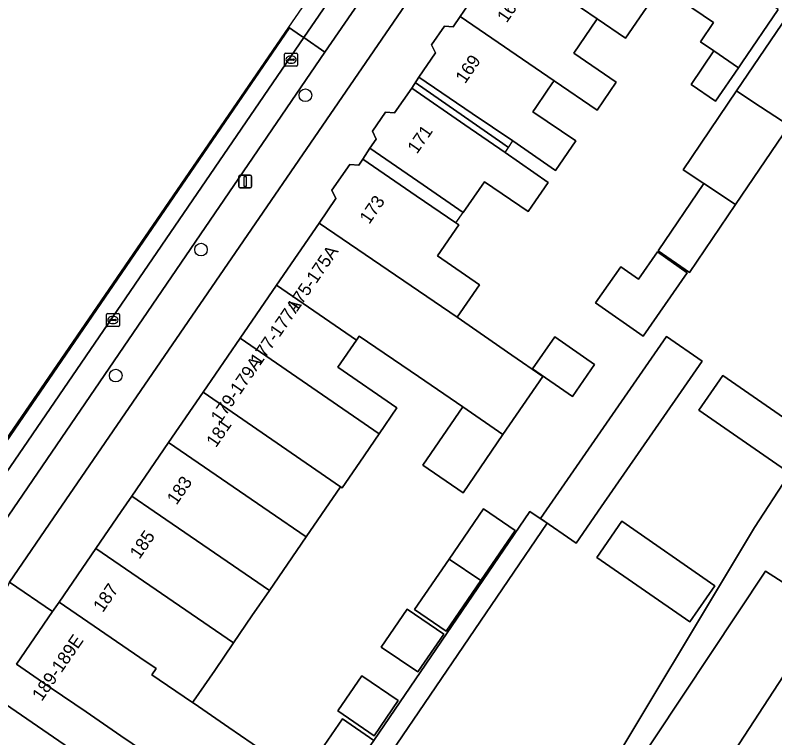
# Model space of a CAD drawing. Extents: x 160023 to 161302, y 384750 to 385707.
# Drawn here: x 160156 to 160214.8, y 385482.5 to 385538.5 of the extents above; entities that cross this region are included whole.
import ezdxf

# ---------------------------------------------------------------- set-up
doc = ezdxf.new("R2010")
doc.units = 0
for name, color, linetype in [('IMGEO_Boom', 7, 'Continuous'), ('IMGEO_Erf', 7, 'Continuous'), ('IMGEO_Kolk', 7, 'Continuous'), ('IMGEO_Lichtmast', 7, 'Continuous'), ('IMGEO_Pand', 7, 'Continuous'), ('IMGEO_Pand_nummerreeks', 7, 'Continuous'), ('IMGEO_Pand_overbouw', 7, 'Continuous'), ('IMGEO_Parkeervlak_open', 7, 'Continuous'), ('IMGEO_Rijbaan_lokaal_gesloten', 7, 'Continuous'), ('IMGEO_Rijbaan_lokaal_open', 7, 'Continuous'), ('IMGEO_Voetpad_open', 7, 'Continuous')]:
    doc.layers.add(name, color=color, linetype=linetype)

msp = doc.modelspace()

# ---------------------------------------------------------------- linework, layer by layer
at = {"layer": 'IMGEO_Boom'}
for centre in [(160178.447, 385532.257), (160170.357, 385520.293), (160163.747, 385510.527)]:
    msp.add_circle(centre, 0.489, dxfattribs=at)
at = {"layer": 'IMGEO_Erf'}
for points in [[(160193.857, 385550.439), (160159.273, 385500), (160155.518, 385494.523), (160158.856, 385492.246), (160159.36, 385492.98), (160162.206, 385497.13), (160164.175, 385500), (160164.992, 385501.191), (160167.841, 385505.345), (160170.513, 385509.24), (160173.385, 385513.427), (160176.197, 385517.527), (160179.509, 385522.356), (160180.81, 385524.252)], [(160215.094, 385538.907), (160212.274, 385534.779), (160212.008, 385534.389), (160210.238, 385531.799), (160208.334, 385533.1), (160210.103, 385535.69), (160209.057, 385536.405), (160210.067, 385537.885), (160205.986, 385540.673), (160203.259, 385536.682), (160201.061, 385538.184), (160201.009, 385538.107), (160199.242, 385535.519), (160202.531, 385533.273), (160201.051, 385531.107), (160197.722, 385533.382), (160197.609, 385533.217), (160197.111, 385532.487), (160196.302, 385531.303), (160196.083, 385530.982), (160199.406, 385528.711), (160197.838, 385526.415), (160194.533, 385528.712), (160191.365, 385530.837), (160187.236, 385533.657), (160186.693, 385532.818), (160190.805, 385529.973), (160193.926, 385527.823), (160197.27, 385525.499), (160195.992, 385523.652), (160195.711, 385523.245), (160192.319, 385525.552), (160190.665, 385523.165), (160187.561, 385525.313), (160183.449, 385528.159), (160182.911, 385527.3), (160187.036, 385524.474), (160190.112, 385522.366), (160190.332, 385522.215), (160188.681, 385519.805), (160191.932, 385517.577), (160190.202, 385515.052), (160194.442, 385512.121), (160196.839, 385510.464), (160193.76, 385505.959), (160190.667, 385501.434), (160187.538, 385503.579), (160190.635, 385508.1), (160187.207, 385510.449), (160182.624, 385513.589), (160182.404, 385513.267), (160180.97, 385511.174), (160185.543, 385508.041), (160184.165, 385506.03), (160182.66, 385503.834), (160181.293, 385501.84), (160181.174, 385501.921), (160179.702, 385499.774), (160178.504, 385498.027), (160177.059, 385495.92), (160175.655, 385493.872), (160174.305, 385491.9), (160172.872, 385489.81), (160171.416, 385487.687), (160169.777, 385485.297), (160169.703, 385485.189), (160169.818, 385485.11), (160172.517, 385483.259), (160175.216, 385481.409)], [(160180.81, 385524.252), (160180.504, 385524.889), (160181.881, 385526.899), (160182.598, 385526.844), (160182.911, 385527.3), (160183.449, 385528.159), (160183.926, 385528.849), (160183.637, 385529.461), (160184.662, 385530.943), (160185.356, 385530.886), (160186.693, 385532.818), (160187.236, 385533.657), (160188.519, 385535.534), (160188.22, 385536.156), (160189.221, 385537.621), (160189.901, 385537.57), (160190.44, 385538.359), (160191.868, 385540.449)], [(160215.93, 385529.905), (160211.789, 385523.792), (160208.209, 385518.508), (160205.784, 385520.193), (160209.323, 385525.418), (160207.719, 385526.475), (160211.86, 385532.587), (160215.8, 385538.403)], [(160200.423, 385477.359), (160213.246, 385498.748), (160215.8, 385502.686)], [(160178.205, 385479.384), (160181.318, 385483.921), (160183.742, 385482.258), (160195.839, 385500.008), (160197.173, 385499.099), (160179.051, 385472.434)], [(160229.051, 385482.447), (160230.744, 385484.695), (160214.103, 385495.368), (160192.707, 385463.153), (160206.465, 385453.803)]]:
    msp.add_lwpolyline(points, dxfattribs=at)
for points in [[(160204.266, 385518.004), (160205.731, 385520.111), (160208.043, 385518.504), (160204.631, 385513.595), (160200.941, 385516.16), (160202.888, 385518.962)], [(160200.862, 385511.397), (160199.146, 385508.919), (160196.054, 385511.06), (160197.77, 385513.538)], [(160209.196, 385511.642), (160207.334, 385508.952), (160201.375, 385500.347), (160199.435, 385497.545), (160196.676, 385499.456), (160206.437, 385513.553)], [(160210.798, 385510.533), (160217.84, 385505.657), (160215.977, 385502.967), (160208.935, 385507.843)], [(160189.586, 385496.305), (160192.26, 385500.194), (160194.705, 385498.528), (160192.035, 385494.645), (160189.348, 385490.737), (160186.904, 385492.404)], [(160210.186, 385494.245), (160208.246, 385491.444), (160201.036, 385496.436), (160202.976, 385499.238)], [(160187.165, 385487.561), (160184.328, 385489.481), (160186.333, 385492.423), (160189.176, 385490.486)], [(160217.716, 385490.66), (160221.229, 385488.37), (160225.417, 385485.639), (160222.862, 385481.721), (160223.802, 385481.107), (160222.422, 385478.99), (160221.46, 385479.617), (160219.002, 385475.848), (160216.53, 385472.058), (160217.489, 385471.432), (160216.041, 385469.211), (160215.087, 385469.833), (160212.629, 385466.064), (160210.185, 385462.317), (160211.131, 385461.7), (160209.706, 385459.515), (160208.766, 385460.128), (160206.202, 385456.196), (160198.512, 385461.212), (160201.244, 385465.401), (160204.96, 385471.099), (160211.338, 385480.879)], [(160185.644, 385485.348), (160183.771, 385482.624), (160180.961, 385484.541), (160182.816, 385487.262)]]:
    msp.add_lwpolyline(points, close=True, dxfattribs=at)
at = {"layer": 'IMGEO_Kolk'}
for p, q in [((160176.838, 385534.594), (160176.838, 385535.446)), ((160176.913, 385535.52), (160177.765, 385535.52)), ((160177.326, 385535.3), (160177.351, 385535.3)), ((160177.839, 385535.446), (160177.839, 385534.594)), ((160177.765, 385534.52), (160176.913, 385534.52)), ((160177.097, 385535.014), (160177.097, 385535.026)), ((160177.535, 385534.977), (160177.137, 385534.977)), ((160177.14, 385535.063), (160177.538, 385535.063)), ((160177.349, 385534.74), (160177.324, 385534.74)), ((160177.581, 385535.026), (160177.581, 385535.014)), ((160163.033, 385514.41), (160163.033, 385515.262)), ((160163.108, 385515.336), (160163.96, 385515.336)), ((160163.521, 385515.116), (160163.546, 385515.116)), ((160164.034, 385515.262), (160164.034, 385514.41)), ((160163.292, 385514.83), (160163.292, 385514.842)), ((160163.73, 385514.793), (160163.332, 385514.793)), ((160163.335, 385514.879), (160163.733, 385514.879)), ((160163.544, 385514.556), (160163.519, 385514.556)), ((160163.776, 385514.842), (160163.776, 385514.83)), ((160163.96, 385514.336), (160163.108, 385514.336))]:
    msp.add_line(p, q, dxfattribs=at)
for points in [[(160176.838, 385534.594), (160176.838, 385535.446)], [(160176.913, 385535.52), (160177.765, 385535.52)], [(160177.839, 385535.446), (160177.839, 385534.594)], [(160177.765, 385534.52), (160176.913, 385534.52)], [(160163.033, 385514.41), (160163.033, 385515.262)], [(160163.108, 385515.336), (160163.96, 385515.336)], [(160164.034, 385515.262), (160164.034, 385514.41)], [(160163.96, 385514.336), (160163.108, 385514.336)]]:
    msp.add_lwpolyline(points, dxfattribs=at)
for centre, radius, start, end in [((160176.915, 385535.444), 0.0765, 91.55205, 178.44795), ((160176.915, 385535.444), 0.0765, 91.55205, 178.44795), ((160177.763, 385535.444), 0.0765, 1.55205, 88.44795), ((160177.763, 385535.444), 0.0765, 1.55205, 88.44795), ((160176.915, 385534.596), 0.0765, 181.55205, 268.44795), ((160176.915, 385534.596), 0.0765, 181.55205, 268.44795), ((160177.137, 385535.023), 0.0403, 85.87752, 175.75265), ((160177.134, 385535.013), 0.0366, 178.93798, 274.71019), ((160177.538, 385535.02), 0.043, 264.86636, 352.45326), ((160177.542, 385535.025), 0.0386, 1.73085, 96.63898), ((160177.763, 385534.596), 0.0765, 271.55205, 358.44795), ((160177.763, 385534.596), 0.0765, 271.55205, 358.44795), ((160163.11, 385515.26), 0.0765, 91.55205, 178.44795), ((160163.11, 385515.26), 0.0765, 91.55205, 178.44795), ((160163.958, 385515.26), 0.0765, 1.55205, 88.44795), ((160163.958, 385515.26), 0.0765, 1.55205, 88.44795), ((160163.332, 385514.839), 0.0403, 85.87752, 175.75265), ((160163.329, 385514.829), 0.0366, 178.93798, 274.71019), ((160163.733, 385514.836), 0.043, 264.86636, 352.45326), ((160163.737, 385514.841), 0.0386, 1.73085, 96.63898), ((160163.11, 385514.412), 0.0765, 181.55205, 268.44795), ((160163.11, 385514.412), 0.0765, 181.55205, 268.44795), ((160163.958, 385514.412), 0.0765, 271.55205, 358.44795), ((160163.958, 385514.412), 0.0765, 271.55205, 358.44795)]:
    msp.add_arc(centre, radius, start, end, dxfattribs=at)
for centre, major_axis, ratio, start_param, end_param in [((160177.325, 385535.02), (-0.387, 0.002), 0.722429, 4.712389, 7.853982), ((160177.35, 385535.02), (-0.39, 0.002), 0.717154, 1.570796, 4.712389), ((160163.52, 385514.836), (-0.387, 0.002), 0.722429, 4.712389, 7.853982), ((160163.545, 385514.836), (-0.39, 0.002), 0.717154, 1.570796, 4.712389)]:
    msp.add_ellipse(centre, major_axis=major_axis, ratio=ratio, start_param=start_param, end_param=end_param, dxfattribs=at)
at = {"layer": 'IMGEO_Lichtmast'}
for p, q in [((160173.284, 385525.172), (160173.284, 385525.972)), ((160173.284, 385525.972), (160173.284, 385525.172)), ((160173.384, 385526.072), (160174.174, 385526.072)), ((160174.174, 385526.072), (160173.384, 385526.072)), ((160174.274, 385525.972), (160174.274, 385525.172)), ((160174.274, 385525.172), (160174.274, 385525.972)), ((160174.174, 385525.072), (160173.384, 385525.072)), ((160173.384, 385525.072), (160174.174, 385525.072))]:
    msp.add_line(p, q, dxfattribs=at)
msp.add_lwpolyline([(160173.704, 385525.947), (160173.854, 385525.947), (160173.854, 385525.197), (160173.704, 385525.197), (160173.704, 385525.947)], dxfattribs=at)
for centre, start, end in [((160173.384, 385525.972), 90, 180), ((160173.384, 385525.972), 90, 180), ((160174.174, 385525.972), 0, 90), ((160174.174, 385525.972), 360, 90), ((160173.384, 385525.172), 180, 270), ((160173.384, 385525.172), 180, 270), ((160174.174, 385525.172), 270, 0), ((160174.174, 385525.172), 270, 0)]:
    msp.add_arc(centre, 0.1, start, end, dxfattribs=at)
at = {"layer": 'IMGEO_Pand'}
for points in [[(160205.302, 385545.596), (160203.643, 385543.167), (160203.407, 385543.328), (160203.452, 385543.925), (160202.013, 385544.908), (160201.297, 385544.773), (160196.891, 385547.783), (160196.522, 385547.242), (160195.869, 385547.292), (160194.84, 385545.785), (160195.138, 385545.165), (160193.772, 385543.165), (160201.061, 385538.184), (160203.259, 385536.682), (160205.986, 385540.673), (160210.067, 385537.885), (160209.057, 385536.405), (160210.103, 385535.69), (160212.008, 385534.389), (160212.274, 385534.779), (160215.094, 385538.907), (160212.056, 385540.982)], [(160201.009, 385538.107), (160201.061, 385538.184), (160193.772, 385543.165), (160193.276, 385542.439), (160192.598, 385542.491), (160191.593, 385541.02), (160191.868, 385540.449), (160190.44, 385538.359), (160197.722, 385533.382), (160201.051, 385531.107), (160202.531, 385533.273), (160199.242, 385535.519)], [(160197.722, 385533.382), (160190.44, 385538.359), (160189.901, 385537.57), (160189.221, 385537.621), (160188.22, 385536.156), (160188.519, 385535.534), (160187.236, 385533.657), (160191.365, 385530.837), (160194.533, 385528.712), (160197.838, 385526.415), (160199.406, 385528.711), (160196.083, 385530.982), (160196.302, 385531.303), (160197.111, 385532.487), (160197.609, 385533.217)], [(160219.87, 385535.721), (160219.787, 385535.776), (160215.8, 385538.403), (160211.86, 385532.587), (160213.212, 385531.696), (160215.93, 385529.905)], [(160212.008, 385534.389), (160210.103, 385535.69), (160208.334, 385533.1), (160210.238, 385531.799)], [(160193.926, 385527.823), (160190.805, 385529.973), (160186.693, 385532.818), (160185.356, 385530.886), (160184.662, 385530.943), (160183.637, 385529.461), (160183.926, 385528.849), (160183.449, 385528.159), (160187.561, 385525.313), (160190.665, 385523.165), (160192.319, 385525.552), (160195.711, 385523.245), (160195.992, 385523.652), (160197.27, 385525.499)], [(160215.93, 385529.905), (160213.212, 385531.696), (160211.86, 385532.587), (160207.719, 385526.475), (160209.323, 385525.418), (160211.789, 385523.792)], [(160190.112, 385522.366), (160187.036, 385524.474), (160182.911, 385527.3), (160182.598, 385526.844), (160181.881, 385526.899), (160180.504, 385524.889), (160180.81, 385524.252), (160179.509, 385522.356), (160190.202, 385515.052), (160191.932, 385517.577), (160188.681, 385519.805), (160190.332, 385522.215)], [(160211.789, 385523.792), (160209.323, 385525.418), (160205.784, 385520.193), (160208.209, 385518.508)], [(160190.202, 385515.052), (160179.509, 385522.356), (160176.197, 385517.527), (160182.404, 385513.267), (160182.624, 385513.589), (160187.207, 385510.449), (160190.635, 385508.1), (160193.76, 385505.959), (160196.839, 385510.464), (160194.442, 385512.121)], [(160204.266, 385518.004), (160202.888, 385518.962), (160200.941, 385516.16), (160204.631, 385513.595), (160208.043, 385518.504), (160205.731, 385520.111)], [(160182.404, 385513.267), (160176.197, 385517.527), (160173.385, 385513.427), (160184.165, 385506.03), (160185.543, 385508.041), (160180.97, 385511.174)], [(160173.385, 385513.427), (160170.513, 385509.24), (160181.174, 385501.921), (160181.293, 385501.84), (160182.66, 385503.834), (160184.165, 385506.03)], [(160196.054, 385511.06), (160199.146, 385508.919), (160200.862, 385511.397), (160197.77, 385513.538)], [(160201.375, 385500.347), (160207.334, 385508.952), (160209.196, 385511.642), (160206.437, 385513.553), (160196.676, 385499.456), (160199.435, 385497.545)], [(160208.935, 385507.843), (160215.977, 385502.967), (160217.84, 385505.657), (160210.798, 385510.533)], [(160181.174, 385501.921), (160170.513, 385509.24), (160167.841, 385505.345), (160175.629, 385500), (160178.504, 385498.027), (160179.702, 385499.774)], [(160193.76, 385505.959), (160190.635, 385508.1), (160187.538, 385503.579), (160190.667, 385501.434)], [(160177.059, 385495.92), (160178.504, 385498.027), (160175.629, 385500), (160167.841, 385505.345), (160164.992, 385501.191), (160166.727, 385500), (160175.655, 385493.872)], [(160174.305, 385491.9), (160175.655, 385493.872), (160166.727, 385500), (160164.992, 385501.191), (160164.175, 385500), (160162.206, 385497.13), (160172.872, 385489.81)], [(160189.586, 385496.305), (160192.035, 385494.645), (160194.705, 385498.528), (160192.26, 385500.194)], [(160201.036, 385496.436), (160208.246, 385491.444), (160210.186, 385494.245), (160202.976, 385499.238)], [(160162.206, 385497.13), (160159.36, 385492.98), (160165.61, 385488.691), (160166.872, 385487.823), (160166.548, 385487.352), (160167.119, 385486.961), (160169.703, 385485.189), (160169.777, 385485.297), (160171.416, 385487.687), (160172.872, 385489.81)], [(160192.035, 385494.645), (160189.586, 385496.305), (160186.904, 385492.404), (160189.348, 385490.737)], [(160169.703, 385485.189), (160167.119, 385486.961), (160166.548, 385487.352), (160166.872, 385487.823), (160165.61, 385488.691), (160159.36, 385492.98), (160158.856, 385492.246), (160156.048, 385488.166), (160158.749, 385486.318), (160161.45, 385484.47), (160164.151, 385482.622), (160166.852, 385480.774), (160169.552, 385478.927), (160172.253, 385477.079), (160175.216, 385481.409), (160172.517, 385483.259), (160169.818, 385485.11)], [(160184.328, 385489.481), (160187.165, 385487.561), (160189.176, 385490.486), (160186.333, 385492.423)], [(160221.46, 385479.617), (160222.422, 385478.99), (160223.802, 385481.107), (160222.862, 385481.721), (160225.417, 385485.639), (160221.229, 385488.37), (160217.716, 385490.66), (160211.338, 385480.879), (160219.002, 385475.848)], [(160185.644, 385485.348), (160182.816, 385487.262), (160180.961, 385484.541), (160183.771, 385482.624)], [(160183.742, 385482.258), (160181.318, 385483.921), (160178.205, 385479.384), (160180.629, 385477.72)]]:
    msp.add_lwpolyline(points, close=True, dxfattribs=at)
at = {"layer": 'IMGEO_Pand_overbouw'}
for points in [[(160191.365, 385530.837), (160187.236, 385533.657), (160186.964, 385533.237), (160193.76, 385528.514), (160194.192, 385528.213), (160194.533, 385528.712)], [(160186.964, 385533.237), (160186.693, 385532.818), (160190.805, 385529.973), (160193.926, 385527.823), (160194.192, 385528.213), (160193.76, 385528.514)], [(160182.911, 385527.3), (160187.036, 385524.474), (160190.112, 385522.366), (160190.665, 385523.165), (160187.561, 385525.313), (160183.449, 385528.159)]]:
    msp.add_lwpolyline(points, close=True, dxfattribs=at)
at = {"layer": 'IMGEO_Parkeervlak_open'}
msp.add_lwpolyline([(160185.628, 385543.849), (160183.972, 385544.988), (160178.318, 385536.725), (160179.964, 385535.596)], close=True, dxfattribs=at)
for points in [[(160179.964, 385535.596), (160178.318, 385536.725), (160150.374, 385495.892), (160150.355, 385495.864)], [(160153.933, 385497.525), (160179.964, 385535.596)]]:
    msp.add_lwpolyline(points, dxfattribs=at)
at = {"layer": 'IMGEO_Rijbaan_lokaal_gesloten'}
msp.add_lwpolyline([(160150.355, 385495.864), (160150.374, 385495.892), (160149.24, 385496.64), (160177.205, 385537.492), (160177.149, 385537.53), (160126.386, 385463.557)], dxfattribs=at)
msp.add_lwpolyline([(160178.318, 385536.725), (160178.075, 385536.892), (160177.205, 385537.492), (160149.24, 385496.64), (160150.374, 385495.892)], close=True, dxfattribs=at)
at = {"layer": 'IMGEO_Rijbaan_lokaal_open'}
msp.add_lwpolyline([(160177.149, 385537.53), (160177.205, 385537.492), (160178.075, 385536.892), (160178.318, 385536.725), (160183.972, 385544.988), (160183.775, 385545.125), (160182.907, 385545.724), (160182.815, 385545.787)], close=True, dxfattribs=at)
msp.add_lwpolyline([(160180.167, 385467.938), (160175.915, 385470.845), (160170.159, 385474.781), (160152.278, 385487.052), (160148.957, 385482.128), (160172.357, 385466.114), (160175.537, 385463.942), (160185.235, 385457.355), (160202.245, 385445.802)], dxfattribs=at)
at = {"layer": 'IMGEO_Voetpad_open'}
for points in [[(160151.944, 385487.288), (160155.518, 385494.523), (160159.273, 385500), (160193.857, 385550.439), (160195.899, 385553.432), (160196.975, 385554.984), (160199.23, 385558.271), (160237.11, 385613.535)], [(160219.015, 385592.589), (160197.367, 385561), (160198.229, 385560.407), (160194.33, 385554.718), (160193.472, 385555.297), (160185.628, 385543.849), (160179.964, 385535.596), (160153.933, 385497.525)], [(160215.8, 385502.686), (160213.246, 385498.748), (160200.423, 385477.359), (160191.188, 385464.185), (160192.707, 385463.153), (160214.103, 385495.368), (160230.744, 385484.695)], [(160166.852, 385480.774), (160164.151, 385482.622), (160161.45, 385484.47), (160158.749, 385486.318), (160156.048, 385488.166), (160158.856, 385492.246), (160155.518, 385494.523), (160151.944, 385487.288), (160152.278, 385487.052), (160170.159, 385474.781), (160170.441, 385475.193), (160176.197, 385471.257), (160175.915, 385470.845), (160180.167, 385467.938), (160199.088, 385455.07), (160200.435, 385454.194)]]:
    msp.add_lwpolyline(points, dxfattribs=at)
msp.add_lwpolyline([(160197.173, 385499.099), (160195.839, 385500.008), (160183.742, 385482.258), (160180.629, 385477.72), (160177.655, 385473.383), (160179.051, 385472.434)], close=True, dxfattribs=at)

# ---------------------------------------------------------------- texts
at = {"layer": 'IMGEO_Pand_nummerreeks'}
for s, rotation, p in [('167', 55.64566, (160194.045, 385537.806)), ('169', 55.64566, (160190.826, 385533.097)), ('171', 55.15292, (160187.092, 385527.651)), ('173', 55.53751, (160183.393, 385522.206)), ('175-175A', 55.55399, (160177.765, 385515.393)), ('177-177A', 55.55399, (160174.912, 385511.234)), ('179-179A', 55.55399, (160171.854, 385506.775)), ('181', 55.53751, (160171.512, 385504.894)), ('183', 55.53751, (160168.46, 385500.449)), ('185', 55.55258, (160165.579, 385496.246)), ('187', 55.55399, (160162.75, 385492.124)), ('189-189E', 55.47377, (160158.015, 385485.238))]:
    msp.add_text(s, height=1, rotation=rotation, dxfattribs=at).set_placement(p)

doc.saveas('drawing.dxf')
